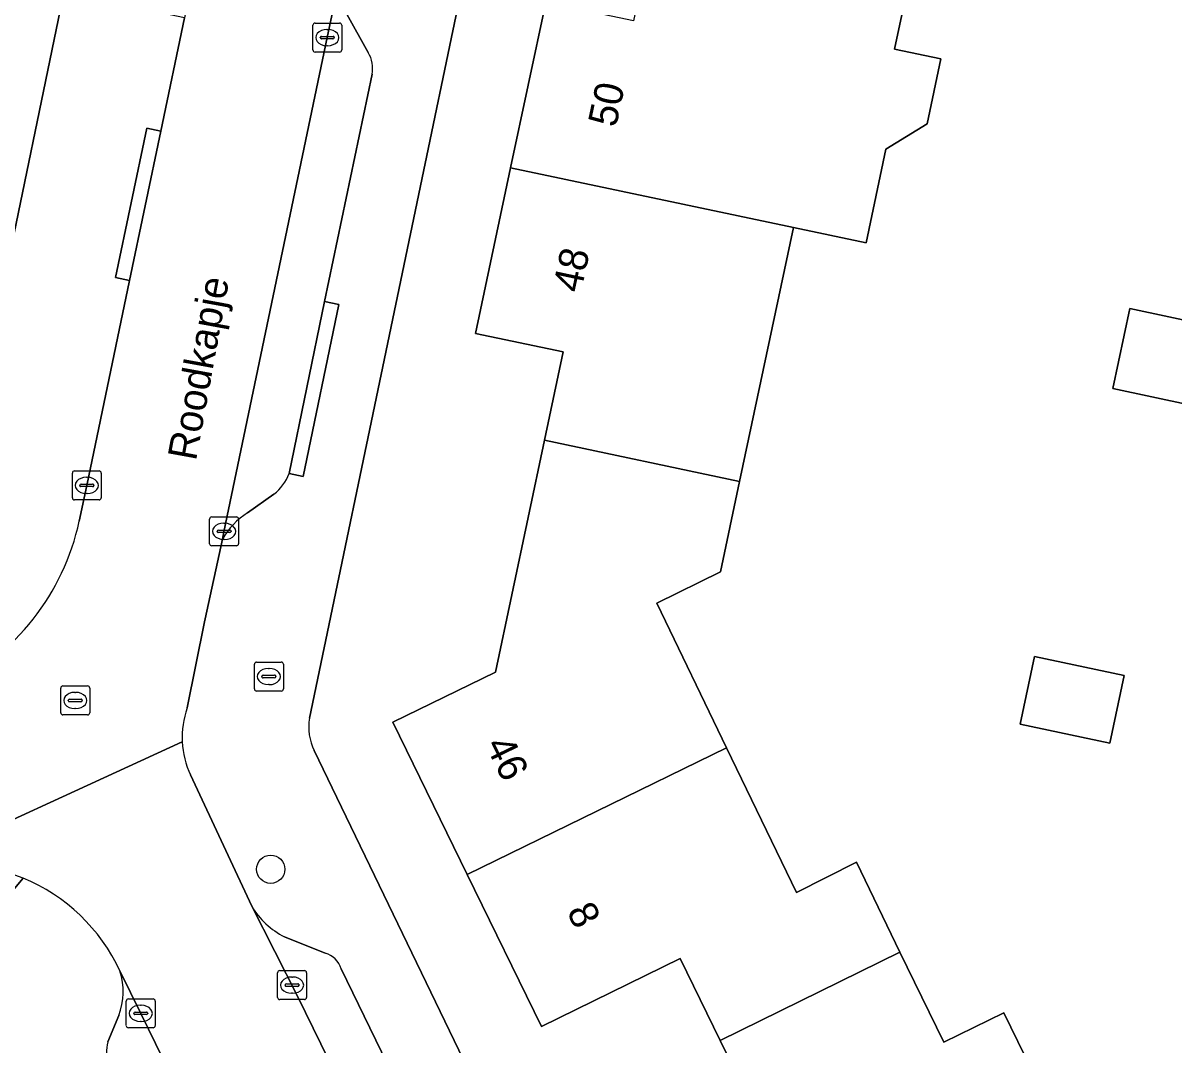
# Model space of a CAD drawing. Extents: x 160455 to 162082, y 388339 to 389736.
# Drawn here: x 161542.5 to 161582.29, y 388695.34 to 388730.65 of the extents above; entities that cross this region are included whole.
import ezdxf

# ---------------------------------------------------------------- set-up
doc = ezdxf.new("R2010")
doc.units = 0
for name, color, linetype in [('IMGEO_Boom', 7, 'Continuous'), ('IMGEO_Brandkraan', 7, 'Continuous'), ('IMGEO_Erf', 7, 'Continuous'), ('IMGEO_Kolk', 7, 'Continuous'), ('IMGEO_Openbare_ruimte_label', 7, 'Continuous'), ('IMGEO_Pand', 7, 'Continuous'), ('IMGEO_Pand_nummerreeks', 7, 'Continuous'), ('IMGEO_Parkeervlak_open', 7, 'Continuous'), ('IMGEO_Rijbaan_lokaal_open', 7, 'Continuous'), ('IMGEO_Rioolput', 7, 'Continuous'), ('IMGEO_Voetpad_open', 7, 'Continuous')]:
    doc.layers.add(name, color=color, linetype=linetype)

msp = doc.modelspace()

# ---------------------------------------------------------------- linework, layer by layer
at = {"layer": 'IMGEO_Boom'}
msp.add_circle((161551.063, 388701.407), 0.489, dxfattribs=at)
at = {"layer": 'IMGEO_Brandkraan'}
for p, q in [((161550.498, 388707.64), (161550.498, 388708.492)), ((161550.573, 388708.566), (161551.425, 388708.566)), ((161551.499, 388708.492), (161551.499, 388707.64)), ((161550.757, 388708.06), (161550.757, 388708.072)), ((161550.8, 388708.109), (161551.198, 388708.109)), ((161550.986, 388708.346), (161551.011, 388708.346)), ((161551.241, 388708.072), (161551.241, 388708.06)), ((161551.195, 388708.023), (161550.797, 388708.023)), ((161551.009, 388707.786), (161550.984, 388707.786)), ((161551.425, 388707.566), (161550.573, 388707.566))]:
    msp.add_line(p, q, dxfattribs=at)
for points in [[(161550.498, 388707.64), (161550.498, 388708.492)], [(161550.573, 388708.566), (161551.425, 388708.566)], [(161551.499, 388708.492), (161551.499, 388707.64)], [(161551.425, 388707.566), (161550.573, 388707.566)]]:
    msp.add_lwpolyline(points, dxfattribs=at)
for centre, radius, start, end in [((161550.575, 388708.49), 0.0765, 91.552, 178.448), ((161550.575, 388708.49), 0.0765, 91.552, 178.448), ((161551.423, 388708.49), 0.0765, 1.552, 88.448), ((161551.423, 388708.49), 0.0765, 1.552, 88.448), ((161550.797, 388708.069), 0.0403, 85.8775, 175.7526), ((161550.794, 388708.059), 0.0366, 178.938, 274.7102), ((161551.198, 388708.066), 0.043, 264.8664, 352.4533), ((161551.202, 388708.071), 0.0386, 1.7309, 96.639), ((161550.575, 388707.642), 0.0765, 181.552, 268.448), ((161550.575, 388707.642), 0.0765, 181.552, 268.448), ((161551.423, 388707.642), 0.0765, 271.552, 358.448), ((161551.423, 388707.642), 0.0765, 271.552, 358.448)]:
    msp.add_arc(centre, radius, start, end, dxfattribs=at)
for centre, major_axis, ratio, start_param, end_param in [((161550.985, 388708.066), (-0.387, 0.002), 0.722429, 4.712389, 7.853982), ((161551.01, 388708.066), (-0.39, 0.002), 0.717154, 1.570796, 4.712389)]:
    msp.add_ellipse(centre, major_axis=major_axis, ratio=ratio, start_param=start_param, end_param=end_param, dxfattribs=at)
at = {"layer": 'IMGEO_Erf'}
for points in [[(161540.359, 388714.572), (161545.247, 388738.178)], [(161558.375, 388735.251), (161552.404, 388706.629)], [(161573.136, 388732.131), (161572.629, 388729.744), (161574.233, 388729.406), (161573.758, 388727.166), (161572.332, 388726.291), (161571.646, 388723.058), (161569.137, 388723.586), (161567.274, 388714.802), (161566.612, 388711.681), (161564.41, 388710.599), (161566.826, 388705.603), (161569.242, 388700.607), (161571.31, 388701.649), (161572.819, 388698.547), (161574.332, 388695.436), (161576.41, 388696.449), (161578.851, 388691.445)], [(161567.987, 388692.654), (161566.6, 388695.489), (161565.215, 388698.318), (161560.423, 388695.973), (161557.852, 388701.229), (161555.282, 388706.485), (161558.831, 388708.217), (161560.526, 388716.229), (161561.172, 388719.281), (161558.142, 388719.922), (161559.357, 388725.644), (161560.57, 388731.36)], [(161582.879, 388717.446), (161580.179, 388718.019), (161580.764, 388720.778), (161583.464, 388720.206)], [(161552.564, 388705.507), (161553.346, 388703.889), (161568.447, 388672.64), (161575.925, 388657.162), (161578.556, 388651.739)]]:
    msp.add_lwpolyline(points, dxfattribs=at)
msp.add_lwpolyline([(161580.574, 388708.1), (161580.078, 388705.759), (161576.977, 388706.416), (161577.472, 388708.757)], close=True, dxfattribs=at)
msp.add_arc((161554.207, 388706.314), 1.83, 170.0781, 206.1536, dxfattribs=at)
at = {"layer": 'IMGEO_Kolk'}
for p, q in [((161552.519, 388729.718), (161552.519, 388730.57)), ((161552.594, 388730.644), (161553.446, 388730.644)), ((161553.007, 388730.424), (161553.032, 388730.424)), ((161553.52, 388730.57), (161553.52, 388729.718)), ((161552.778, 388730.138), (161552.778, 388730.15)), ((161553.216, 388730.101), (161552.818, 388730.101)), ((161552.821, 388730.187), (161553.219, 388730.187)), ((161553.262, 388730.15), (161553.262, 388730.138)), ((161553.446, 388729.644), (161552.594, 388729.644)), ((161553.03, 388729.864), (161553.005, 388729.864)), ((161544.204, 388714.244), (161544.204, 388715.096)), ((161544.279, 388715.17), (161545.131, 388715.17)), ((161544.692, 388714.95), (161544.717, 388714.95)), ((161545.205, 388715.096), (161545.205, 388714.244)), ((161544.463, 388714.664), (161544.463, 388714.676)), ((161544.901, 388714.627), (161544.503, 388714.627)), ((161544.506, 388714.713), (161544.904, 388714.713)), ((161544.947, 388714.676), (161544.947, 388714.664)), ((161545.131, 388714.17), (161544.279, 388714.17)), ((161544.715, 388714.39), (161544.69, 388714.39)), ((161548.951, 388712.657), (161548.951, 388713.509)), ((161549.026, 388713.583), (161549.878, 388713.583)), ((161549.439, 388713.363), (161549.464, 388713.363)), ((161549.952, 388713.509), (161549.952, 388712.657)), ((161549.21, 388713.077), (161549.21, 388713.089)), ((161549.648, 388713.04), (161549.25, 388713.04)), ((161549.253, 388713.126), (161549.651, 388713.126)), ((161549.694, 388713.089), (161549.694, 388713.077)), ((161549.878, 388712.583), (161549.026, 388712.583)), ((161549.462, 388712.803), (161549.437, 388712.803)), ((161551.301, 388696.977), (161551.301, 388697.829)), ((161551.376, 388697.903), (161552.228, 388697.903)), ((161552.302, 388697.829), (161552.302, 388696.977)), ((161551.56, 388697.397), (161551.56, 388697.409)), ((161551.998, 388697.36), (161551.6, 388697.36)), ((161551.603, 388697.446), (161552.001, 388697.446)), ((161551.789, 388697.683), (161551.814, 388697.683)), ((161552.044, 388697.409), (161552.044, 388697.397)), ((161546.144, 388696.928), (161546.996, 388696.928)), ((161552.228, 388696.903), (161551.376, 388696.903)), ((161551.812, 388697.123), (161551.787, 388697.123)), ((161546.069, 388696.002), (161546.069, 388696.854)), ((161546.557, 388696.708), (161546.582, 388696.708)), ((161547.07, 388696.854), (161547.07, 388696.002)), ((161546.328, 388696.422), (161546.328, 388696.434)), ((161546.766, 388696.385), (161546.368, 388696.385)), ((161546.371, 388696.471), (161546.769, 388696.471)), ((161546.58, 388696.148), (161546.555, 388696.148)), ((161546.812, 388696.434), (161546.812, 388696.422)), ((161546.996, 388695.928), (161546.144, 388695.928))]:
    msp.add_line(p, q, dxfattribs=at)
for points in [[(161552.519, 388729.718), (161552.519, 388730.57)], [(161552.594, 388730.644), (161553.446, 388730.644)], [(161553.52, 388730.57), (161553.52, 388729.718)], [(161553.446, 388729.644), (161552.594, 388729.644)], [(161544.204, 388714.244), (161544.204, 388715.096)], [(161544.279, 388715.17), (161545.131, 388715.17)], [(161545.205, 388715.096), (161545.205, 388714.244)], [(161545.131, 388714.17), (161544.279, 388714.17)], [(161548.951, 388712.657), (161548.951, 388713.509)], [(161549.026, 388713.583), (161549.878, 388713.583)], [(161549.952, 388713.509), (161549.952, 388712.657)], [(161549.878, 388712.583), (161549.026, 388712.583)], [(161551.301, 388696.977), (161551.301, 388697.829)], [(161551.376, 388697.903), (161552.228, 388697.903)], [(161552.302, 388697.829), (161552.302, 388696.977)], [(161546.144, 388696.928), (161546.996, 388696.928)], [(161552.228, 388696.903), (161551.376, 388696.903)], [(161546.069, 388696.002), (161546.069, 388696.854)], [(161547.07, 388696.854), (161547.07, 388696.002)], [(161546.996, 388695.928), (161546.144, 388695.928)]]:
    msp.add_lwpolyline(points, dxfattribs=at)
for centre, radius, start, end in [((161552.596, 388730.568), 0.0765, 91.552, 178.448), ((161552.596, 388730.568), 0.0765, 91.552, 178.448), ((161553.444, 388730.568), 0.0765, 1.552, 88.448), ((161553.444, 388730.568), 0.0765, 1.552, 88.448), ((161552.818, 388730.147), 0.0403, 85.8775, 175.7526), ((161552.815, 388730.137), 0.0366, 178.938, 274.7102), ((161553.219, 388730.144), 0.043, 264.8664, 352.4533), ((161553.223, 388730.149), 0.0386, 1.7309, 96.639), ((161552.596, 388729.72), 0.0765, 181.552, 268.448), ((161552.596, 388729.72), 0.0765, 181.552, 268.448), ((161553.444, 388729.72), 0.0765, 271.552, 358.448), ((161553.444, 388729.72), 0.0765, 271.552, 358.448), ((161544.281, 388715.094), 0.0765, 91.552, 178.448), ((161544.281, 388715.094), 0.0765, 91.552, 178.448), ((161545.129, 388715.094), 0.0765, 1.552, 88.448), ((161545.129, 388715.094), 0.0765, 1.552, 88.448), ((161544.503, 388714.673), 0.0403, 85.8775, 175.7526), ((161544.5, 388714.663), 0.0366, 178.938, 274.7102), ((161544.904, 388714.67), 0.043, 264.8664, 352.4533), ((161544.908, 388714.675), 0.0386, 1.7309, 96.639), ((161544.281, 388714.246), 0.0765, 181.552, 268.448), ((161544.281, 388714.246), 0.0765, 181.552, 268.448), ((161545.129, 388714.246), 0.0765, 271.552, 358.448), ((161545.129, 388714.246), 0.0765, 271.552, 358.448), ((161549.028, 388713.507), 0.0765, 91.552, 178.448), ((161549.028, 388713.507), 0.0765, 91.552, 178.448), ((161549.876, 388713.507), 0.0765, 1.552, 88.448), ((161549.876, 388713.507), 0.0765, 1.552, 88.448), ((161549.25, 388713.086), 0.0403, 85.8775, 175.7526), ((161549.247, 388713.076), 0.0366, 178.938, 274.7102), ((161549.651, 388713.083), 0.043, 264.8664, 352.4533), ((161549.655, 388713.088), 0.0386, 1.7309, 96.639), ((161549.028, 388712.659), 0.0765, 181.552, 268.448), ((161549.028, 388712.659), 0.0765, 181.552, 268.448), ((161549.876, 388712.659), 0.0765, 271.552, 358.448), ((161549.876, 388712.659), 0.0765, 271.552, 358.448), ((161551.378, 388697.827), 0.0765, 91.552, 178.448), ((161551.378, 388697.827), 0.0765, 91.552, 178.448), ((161552.226, 388697.827), 0.0765, 1.552, 88.448), ((161552.226, 388697.827), 0.0765, 1.552, 88.448), ((161551.6, 388697.406), 0.0403, 85.8775, 175.7526), ((161551.597, 388697.396), 0.0366, 178.938, 274.7102), ((161552.001, 388697.403), 0.043, 264.8664, 352.4533), ((161552.005, 388697.408), 0.0386, 1.7309, 96.639), ((161546.146, 388696.852), 0.0765, 91.552, 178.448), ((161546.146, 388696.852), 0.0765, 91.552, 178.448), ((161546.994, 388696.852), 0.0765, 1.552, 88.448), ((161546.994, 388696.852), 0.0765, 1.552, 88.448), ((161551.378, 388696.979), 0.0765, 181.552, 268.448), ((161551.378, 388696.979), 0.0765, 181.552, 268.448), ((161552.226, 388696.979), 0.0765, 271.552, 358.448), ((161552.226, 388696.979), 0.0765, 271.552, 358.448), ((161546.368, 388696.431), 0.0403, 85.8775, 175.7526), ((161546.365, 388696.421), 0.0366, 178.938, 274.7102), ((161546.769, 388696.428), 0.043, 264.8664, 352.4533), ((161546.773, 388696.433), 0.0386, 1.7309, 96.639), ((161546.146, 388696.004), 0.0765, 181.552, 268.448), ((161546.146, 388696.004), 0.0765, 181.552, 268.448), ((161546.994, 388696.004), 0.0765, 271.552, 358.448), ((161546.994, 388696.004), 0.0765, 271.552, 358.448)]:
    msp.add_arc(centre, radius, start, end, dxfattribs=at)
for centre, major_axis, ratio, start_param, end_param in [((161553.006, 388730.144), (-0.387, 0.002), 0.722429, 4.712389, 7.853982), ((161553.031, 388730.144), (-0.39, 0.002), 0.717154, 1.570796, 4.712389), ((161544.691, 388714.67), (-0.387, 0.002), 0.722429, 4.712389, 7.853982), ((161544.716, 388714.67), (-0.39, 0.002), 0.717154, 1.570796, 4.712389), ((161549.438, 388713.083), (-0.387, 0.002), 0.722429, 4.712389, 7.853982), ((161549.463, 388713.083), (-0.39, 0.002), 0.717154, 1.570796, 4.712389), ((161551.788, 388697.403), (-0.387, 0.002), 0.722429, 4.712389, 7.853982), ((161551.813, 388697.403), (-0.39, 0.002), 0.717154, 1.570796, 4.712389), ((161546.556, 388696.428), (-0.387, 0.002), 0.722429, 4.712389, 7.853982), ((161546.581, 388696.428), (-0.39, 0.002), 0.717154, 1.570796, 4.712389)]:
    msp.add_ellipse(centre, major_axis=major_axis, ratio=ratio, start_param=start_param, end_param=end_param, dxfattribs=at)
at = {"layer": 'IMGEO_Pand'}
for points in [[(161559.357, 388725.644), (161569.137, 388723.586), (161571.646, 388723.058), (161572.332, 388726.291), (161573.758, 388727.166), (161574.233, 388729.406), (161572.629, 388729.744), (161573.136, 388732.131), (161571.044, 388732.573), (161564.29, 388733.999), (161563.602, 388730.723), (161560.57, 388731.36)], [(161560.526, 388716.229), (161567.274, 388714.802), (161569.137, 388723.586), (161559.357, 388725.644), (161558.142, 388719.922), (161561.172, 388719.281)], [(161583.464, 388720.206), (161580.764, 388720.778), (161580.179, 388718.019), (161582.879, 388717.446), (161583.07, 388718.347)], [(161557.852, 388701.229), (161566.826, 388705.603), (161564.41, 388710.599), (161566.612, 388711.681), (161567.274, 388714.802), (161560.526, 388716.229), (161558.831, 388708.217), (161555.282, 388706.485)], [(161580.574, 388708.1), (161577.472, 388708.757), (161576.977, 388706.416), (161580.078, 388705.759)], [(161557.852, 388701.229), (161560.423, 388695.973), (161565.215, 388698.318), (161566.6, 388695.489), (161572.819, 388698.547), (161571.31, 388701.649), (161569.242, 388700.607), (161566.826, 388705.603)], [(161572.819, 388698.547), (161566.6, 388695.489), (161567.987, 388692.654), (161563.195, 388690.309), (161565.759, 388685.051), (161574.761, 388689.45), (161578.851, 388691.445), (161576.41, 388696.449), (161574.332, 388695.436)]]:
    msp.add_lwpolyline(points, close=True, dxfattribs=at)
at = {"layer": 'IMGEO_Parkeervlak_open'}
for points in [[(161553.462, 388732.274), (161553.015, 388730.143), (161549.447, 388713.064), (161549.393, 388712.812)], [(161554.435, 388729.629), (161553.697, 388730.951)], [(161552.928, 388721.022), (161554.567, 388728.877)], [(161551.699, 388715.081), (161552.928, 388721.022)], [(161550.263, 388713.725), (161551.171, 388714.367)], [(161550.41, 388700.129), (161552.006, 388697.001), (161554.106, 388692.694), (161555.691, 388693.467), (161553.5, 388697.968)], [(161552.95, 388698.508), (161551.54, 388699.074)], [(161570.712, 388646.947), (161569.32, 388649.878), (161560.98, 388666.923), (161553.063, 388683.15), (161546.584, 388696.403), (161545.846, 388697.894)], [(161545.813, 388696.349), (161545.436, 388695.439)]]:
    msp.add_lwpolyline(points, dxfattribs=at)
for centre, radius, start, end in [((161553.511, 388729.079), 1.075, 349.164, 30.7476), ((161550.224, 388715.62), 1.571, 307.0964, 339.9381), ((161551.64, 388711.541), 2.582, 122.244, 150.519), ((161552.743, 388701.495), 2.704, 210.3533, 243.5785), ((161552.713, 388697.717), 0.826, 17.7011, 73.3502), ((161543.626, 388697.169), 2.335, 339.456, 18.0968), ((161546.537, 388695.111), 1.148, 163.4034, 203.0705)]:
    msp.add_arc(centre, radius, start, end, dxfattribs=at)
at = {"layer": 'IMGEO_Rijbaan_lokaal_open'}
for points in [[(161560.198, 388788.409), (161556.264, 388769.789), (161553.107, 388754.793), (161552.084, 388750), (161550.799, 388743.982), (161549.226, 388736.337), (161549.2, 388736.212), (161549.157, 388735.987), (161548.08, 388730.829), (161547.263, 388726.913), (161546.186, 388721.754), (161544.702, 388714.67), (161544.445, 388713.436)], [(161548.174, 388706.981), (161548.778, 388709.952), (161548.802, 388710.064), (161549.393, 388712.812), (161549.447, 388713.064), (161553.015, 388730.143), (161553.462, 388732.274), (161553.509, 388732.496), (161554.287, 388736.154)], [(161539.933, 388707.708), (161537.176, 388706.399), (161536.993, 388706.312), (161535.884, 388705.734), (161535.701, 388705.645), (161537.865, 388701.152), (161548.003, 388705.811)], [(161548.003, 388705.811), (161537.865, 388701.152)], [(161552.006, 388697.001), (161550.41, 388700.129), (161549.511, 388702.055), (161548.294, 388704.665)], [(161545.846, 388697.894), (161546.584, 388696.403), (161553.063, 388683.15), (161560.98, 388666.923), (161569.32, 388649.878), (161570.712, 388646.947), (161570.855, 388646.635), (161575.431, 388649.016), (161573.88, 388652.137), (161565.721, 388668.88), (161564.501, 388671.381), (161561.864, 388676.786), (161557.806, 388685.106), (161556.754, 388687.263), (161554.106, 388692.694), (161552.006, 388697.001)]]:
    msp.add_lwpolyline(points, dxfattribs=at)
for centre, radius, start, end in [((161536.316, 388715.198), 8.317, 295.774, 347.7703), ((161551.039, 388705.965), 3.04, 160.4689, 182.9009), ((161551.03, 388705.97), 3.031, 183.0014, 205.4942), ((161540.115, 388695.252), 6.314, 67.8159, 110.8735), ((161540.112, 388695.256), 6.312, 24.7064, 67.7768)]:
    msp.add_arc(centre, radius, start, end, dxfattribs=at)
at = {"layer": 'IMGEO_Rioolput'}
for p, q in [((161543.805, 388706.814), (161543.805, 388707.666)), ((161543.88, 388707.74), (161544.732, 388707.74)), ((161544.806, 388707.666), (161544.806, 388706.814)), ((161544.107, 388707.283), (161544.505, 388707.283)), ((161544.293, 388707.52), (161544.318, 388707.52)), ((161544.064, 388707.234), (161544.064, 388707.246)), ((161544.502, 388707.197), (161544.104, 388707.197)), ((161544.316, 388706.96), (161544.291, 388706.96)), ((161544.548, 388707.246), (161544.548, 388707.234)), ((161544.732, 388706.74), (161543.88, 388706.74))]:
    msp.add_line(p, q, dxfattribs=at)
for points in [[(161543.805, 388706.814), (161543.805, 388707.666)], [(161543.88, 388707.74), (161544.732, 388707.74)], [(161544.806, 388707.666), (161544.806, 388706.814)], [(161544.732, 388706.74), (161543.88, 388706.74)]]:
    msp.add_lwpolyline(points, dxfattribs=at)
for centre, radius, start, end in [((161543.882, 388707.664), 0.0765, 91.552, 178.448), ((161543.882, 388707.664), 0.0765, 91.552, 178.448), ((161544.73, 388707.664), 0.0765, 1.552, 88.448), ((161544.73, 388707.664), 0.0765, 1.552, 88.448), ((161544.104, 388707.243), 0.0403, 85.8775, 175.7526), ((161544.509, 388707.245), 0.0386, 1.7309, 96.639), ((161544.101, 388707.233), 0.0366, 178.938, 274.7102), ((161544.505, 388707.24), 0.043, 264.8664, 352.4533), ((161543.882, 388706.816), 0.0765, 181.552, 268.448), ((161543.882, 388706.816), 0.0765, 181.552, 268.448), ((161544.73, 388706.816), 0.0765, 271.552, 358.448), ((161544.73, 388706.816), 0.0765, 271.552, 358.448)]:
    msp.add_arc(centre, radius, start, end, dxfattribs=at)
for centre, major_axis, ratio, start_param, end_param in [((161544.292, 388707.24), (-0.387, 0.002), 0.722429, 4.712389, 7.853982), ((161544.317, 388707.24), (-0.39, 0.002), 0.717154, 1.570796, 4.712389)]:
    msp.add_ellipse(centre, major_axis=major_axis, ratio=ratio, start_param=start_param, end_param=end_param, dxfattribs=at)
at = {"layer": 'IMGEO_Voetpad_open'}
for points in [[(161545.247, 388738.178), (161540.359, 388714.572)], [(161546.186, 388721.754), (161545.697, 388721.856), (161546.774, 388727.015), (161547.263, 388726.913), (161548.08, 388730.829), (161547.591, 388730.931), (161548.668, 388736.089), (161549.157, 388735.987), (161549.2, 388736.212), (161549.226, 388736.337)], [(161552.404, 388706.629), (161558.375, 388735.251)], [(161553.697, 388730.951), (161554.435, 388729.629)], [(161554.567, 388728.877), (161552.928, 388721.022), (161553.417, 388720.921), (161552.188, 388714.98), (161551.699, 388715.081)], [(161544.445, 388713.436), (161544.702, 388714.67), (161546.186, 388721.754)], [(161551.171, 388714.367), (161550.263, 388713.725)], [(161549.393, 388712.812), (161548.802, 388710.064), (161548.778, 388709.952), (161548.174, 388706.981)], [(161578.556, 388651.739), (161575.925, 388657.162), (161568.447, 388672.64), (161553.346, 388703.889), (161552.564, 388705.507)], [(161548.294, 388704.665), (161549.511, 388702.055), (161550.41, 388700.129)], [(161542.499, 388701.099), (161539.166, 388697.108)], [(161539.166, 388697.108), (161542.499, 388701.099)], [(161551.54, 388699.074), (161552.95, 388698.508)], [(161553.5, 388697.968), (161555.691, 388693.467), (161556.14, 388693.685), (161558.778, 388688.249), (161558.329, 388688.031), (161563.44, 388677.555), (161563.889, 388677.773), (161566.523, 388672.366), (161566.074, 388672.148), (161575.79, 388652.25), (161575.846, 388651.874), (161575.827, 388651.498), (161575.454, 388650.569)], [(161545.436, 388695.439), (161545.813, 388696.349)]]:
    msp.add_lwpolyline(points, dxfattribs=at)
for points in [[(161546.186, 388721.754), (161547.263, 388726.913), (161546.774, 388727.015), (161545.697, 388721.856)], [(161551.699, 388715.081), (161552.188, 388714.98), (161553.417, 388720.921), (161552.928, 388721.022)]]:
    msp.add_lwpolyline(points, close=True, dxfattribs=at)
for centre, radius, start, end in [((161553.511, 388729.079), 1.075, 349.164, 30.7476), ((161550.224, 388715.62), 1.571, 307.0964, 339.9381), ((161551.64, 388711.541), 2.582, 122.244, 150.519), ((161536.316, 388715.198), 8.317, 295.774, 347.7703), ((161551.039, 388705.965), 3.04, 160.4689, 182.9009), ((161554.207, 388706.314), 1.83, 170.0781, 206.1536), ((161551.03, 388705.97), 3.031, 183.0014, 205.4942), ((161540.115, 388695.252), 6.314, 67.8159, 110.8735), ((161540.112, 388695.256), 6.312, 24.7064, 67.7768), ((161552.743, 388701.495), 2.704, 210.3533, 243.5785), ((161552.713, 388697.717), 0.826, 17.7011, 73.3502), ((161543.626, 388697.169), 2.335, 339.456, 18.0968), ((161546.537, 388695.111), 1.148, 163.4034, 203.0705)]:
    msp.add_arc(centre, radius, start, end, dxfattribs=at)

# ---------------------------------------------------------------- texts
at = {"layer": 'IMGEO_Openbare_ruimte_label'}
msp.add_text('Roodkapje', height=1, rotation=79.6337, dxfattribs=at).set_placement((161548.478, 388715.493))
at = {"layer": 'IMGEO_Pand_nummerreeks'}
for s, rotation, p in [('50', 78.0154, (161563, 388727.014)), ('48', 78.0154, (161561.786, 388721.295)), ('46', 296.057, (161558.467, 388705.706)), ('8', 296.0658, (161561.283, 388699.952))]:
    msp.add_text(s, height=1, rotation=rotation, dxfattribs=at).set_placement(p)

doc.saveas('drawing.dxf')
